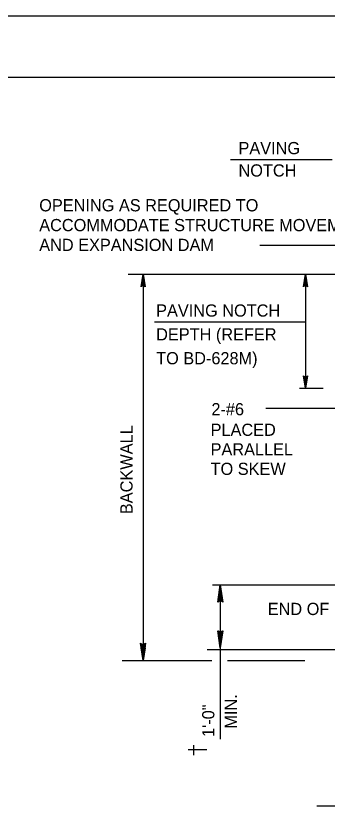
# Model space of a CAD drawing. Extents: x 638653 to 642302, y 298557 to 300414.
# Drawn here: x 639541.1 to 639617.7, y 300142.1 to 300338.5 of the extents above; entities that cross this region are included whole.
import ezdxf

# ---------------------------------------------------------------- set-up
doc = ezdxf.new("R2010")
doc.units = 0
doc.layers.add('1', color=7, linetype='Continuous')
doc.layers.add('PLT-BNDY', color=7, linetype='Continuous')

msp = doc.modelspace()

# ---------------------------------------------------------------- linework, layer by layer
at = {"layer": '1'}
for p, q in [((639022.16, 300323.52), (639808.16, 300323.52)), ((639618.99, 300303.19), (639593.96, 300303.19)), ((639601.18, 300282.18), (639640.72, 300282.18)), ((639568.78, 300275.05), (639631.49, 300275.05)), ((639572.42, 300275.05), (639572.42, 300180.15)), ((639612.41, 300275.05), (639612.41, 300247.02)), ((639575.23, 300263.36), (639612.41, 300263.36)), ((639610.93, 300247.02), (639616.73, 300247.02)), ((639602.64, 300242.12), (639658.13, 300242.12)), ((639589.48, 300198.74), (639662.46, 300198.74)), ((639591.43, 300198.69), (639591.43, 300182.8)), ((639591.43, 300198.38), (639591.43, 300183.22)), ((639588.18, 300182.8), (639655.8, 300182.8)), ((639591.43, 300182.8), (639591.43, 300160.78)), ((639567.27, 300180.15), (639589.35, 300180.15)), ((639593.25, 300180.15), (639612.27, 300180.15)), ((639584.89, 300156.85), (639584.89, 300159.28)), ((639588.13, 300158.12), (639583.5, 300158.12)), ((639615.22, 300144.37), (639649.46, 300144.37))]:
    msp.add_line(p, q, dxfattribs=at)
for points in [[(639572.06, 300272.14), (639572.27, 300272.25), (639572.42, 300275.05), (639572.06, 300272.14), (639571.93, 300271.99), (639572.42, 300275.05), (639572.56, 300272.25), (639572.77, 300272.15), (639572.42, 300275.05), (639572.91, 300271.99), (639572.77, 300272.15)], [(639612.04, 300272.14), (639612.25, 300272.25), (639612.41, 300275.05), (639612.04, 300272.14), (639611.91, 300271.99), (639612.41, 300275.05), (639612.54, 300272.25), (639612.75, 300272.15), (639612.41, 300275.05), (639612.89, 300271.99), (639612.75, 300272.15)], [(639612.77, 300249.93), (639612.56, 300249.82), (639612.41, 300247.02), (639612.77, 300249.93), (639612.9, 300250.08), (639612.41, 300247.02), (639612.27, 300249.82), (639612.06, 300249.92), (639612.41, 300247.02), (639611.92, 300250.08), (639612.06, 300249.92)], [(639590.96, 300194.63), (639591.27, 300194.79), (639591.43, 300198.69), (639590.96, 300194.63), (639590.81, 300194.47), (639591.43, 300198.69), (639591.59, 300194.79), (639591.9, 300194.63), (639591.43, 300198.69), (639592.06, 300194.47), (639591.9, 300194.63)], [(639590.96, 300194.63), (639591.27, 300194.79), (639591.43, 300198.69), (639590.96, 300194.63), (639590.81, 300194.47), (639591.43, 300198.69), (639591.59, 300194.79), (639591.9, 300194.63), (639591.43, 300198.69), (639592.06, 300194.47), (639591.9, 300194.63)], [(639591.9, 300187.29), (639591.59, 300187.13), (639591.43, 300183.22), (639591.9, 300187.29), (639592.06, 300187.44), (639591.43, 300183.22), (639591.27, 300187.13), (639590.96, 300187.29), (639591.43, 300183.22), (639590.81, 300187.44), (639590.96, 300187.29)], [(639572.89, 300184.21), (639572.58, 300184.05), (639572.42, 300180.15), (639572.89, 300184.21), (639573.05, 300184.37), (639572.42, 300180.15), (639572.27, 300184.05), (639571.96, 300184.21), (639572.42, 300180.15), (639571.8, 300184.37), (639571.96, 300184.21)], [(639572.79, 300183.05), (639572.58, 300182.95), (639572.42, 300180.15), (639572.79, 300183.05), (639572.92, 300183.2), (639572.42, 300180.15), (639572.29, 300182.94), (639572.08, 300183.05), (639572.42, 300180.15), (639571.94, 300183.2), (639572.08, 300183.05)]]:
    msp.add_lwpolyline(points, dxfattribs=at)
at = {"layer": 'PLT-BNDY'}
msp.add_lwpolyline([(638982.16, 300338.52), (639823.16, 300338.52), (639823.16, 299744.52), (638982.16, 299744.52)], close=True, dxfattribs=at)

# ---------------------------------------------------------------- texts
at = {"layer": '1'}
for s, p in [('PAVING', (639595.92, 300304.55)), ('NOTCH', (639595.92, 300299.06)), ('OPENING AS REQUIRED TO', (639546.87, 300290.5)), ('ACCOMMODATE STRUCTURE MOVEMENT', (639546.87, 300285.63)), ('AND EXPANSION DAM', (639546.87, 300280.76)), ('PAVING NOTCH', (639575.65, 300264.63)), ('DEPTH (REFER', (639575.65, 300258.77)), ('TO BD-628M)', (639575.65, 300252.91)), ('2-#6', (639589.25, 300240.38)), ('PLACED', (639589.05, 300235.32)), ('PARALLEL', (639589.05, 300230.52)), ('TO SKEW', (639589.05, 300225.72)), ('END OF BEAM', (639603.12, 300191.29))]:
    msp.add_text(s, height=3, dxfattribs=at).set_placement(p)
for s, p in [('BACKWALL', (639569.84, 300216.08)), ('MIN.', (639595.54, 300163.36)), ('1\'-0"', (639589.98, 300161.32))]:
    msp.add_text(s, height=3, rotation=90, dxfattribs=at).set_placement(p)

doc.saveas('drawing.dxf')
